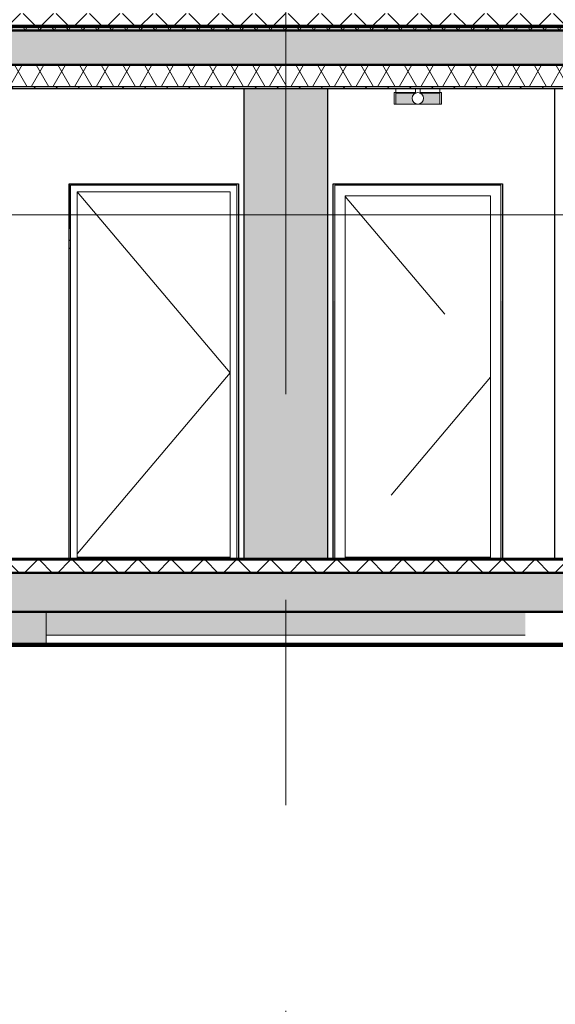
# Model space of a CAD drawing. Extents: x 50445 to 145605, y -10968 to 41989.
# Tile 268 of 338: x 100493 to 103921, y -4665 to 1637. Entities that reach past the tile are written whole.
import ezdxf

# ---------------------------------------------------------------- set-up
doc = ezdxf.new("R2010")
doc.units = 0
doc.header["$LTSCALE"] = 414.30304
doc.header["$MEASUREMENT"] = 0
doc.linetypes.add('stramien', pattern=[22.225, 12.7, -3.175, 3.175, -3.175])
doc.linetypes.add('streep-fijn', pattern=[3.9688, 2.3813, -1.5875])
doc.layers.get('0').update_dxf_attribs({"linetype": 'CONTINUOUS'})
for name, color, linetype, lineweight in [('20100623 Survey drawing basement_dwg', 8, 'CONTINUOUS', 18), ('A-CLNG-PATT', 5, 'CONTINUOUS', 25), ('A-CLNG-SUSP', 5, 'CONTINUOUS', 25), ('A-DETL', 5, 'CONTINUOUS', 18), ('A-DOOR', 1, 'CONTINUOUS', 25), ('A-FLOR-OTLN', 6, 'CONTINUOUS', 18), ('A-FLOR-PATT', 8, 'CONTINUOUS', 50), ('A-GENM', 6, 'CONTINUOUS', 18), ('C-BLDG', 6, 'CONTINUOUS', 18), ('C-TOPO', 2, 'CONTINUOUS', 18), ('DETAIL', 7, 'CONTINUOUS', 18), ('GEBOUW6', 7, 'CONTINUOUS', 18), ('GEBOUW7', 7, 'CONTINUOUS', 18), ('I-WALL', 2, 'CONTINUOUS', 25), ('L-SITE', 6, 'CONTINUOUS', 18), ('S-BEAM', 4, 'CONTINUOUS', 18), ('S-GRID', 1, 'CONTINUOUS', 18)]:
    doc.layers.add(name, color=color, linetype=linetype, lineweight=lineweight)
pattern_1 = [(45, (114825.1, 10064.78), (-106.066, 106.066), []), (135, (114825.1, 10064.78), (-106.066, -106.066), [])]
pattern_2 = [(45, (114825.09, 10064.78), (-70.71068, 70.71068), [])]

# ---------------------------------------------------------------- blocks, each defined once
blk = doc.blocks.new('20100623 Survey drawing basement_dwg_041-460966-plotview doorsnede C C  -  1 op 100')
at = {"layer": 'DETAIL', "flags": 128}
blk.add_lwpolyline([(41815.8, -2480), (41813.1, -2480), (41802.8, -2480), (41784.6, -2480), (41761.1, -2480), (41732.1, -2480), (41700, -2480), (41667.2, -2480), (41636.4, -2480), (41610.1, -2480), (41588.3, -2480), (41573.7, -2480), (41566.4, -2480), (41569.1, -2480), (41579.5, -2480), (41597.6, -2480), (41621.2, -2480), (41650.2, -2480), (41682.3, -2480), (41715, -2480), (41745.8, -2480), (41772.2, -2480), (41793.9, -2480), (41808.5, -2480)], close=True, dxfattribs=at)
blk = doc.blocks.new('20100623 Survey drawing basement_dwg_048-460968-plotview doorsnede C C  -  1 op 100')
at = {"layer": 'DETAIL', "flags": 128}
for points in [[(1757.3, -2480), (1721.8, -2480), (1988.9, -2480), (1983.6, -2480), (1962.9, -2480), (1926.6, -2480), (1879.5, -2480), (1821.5, -2480), (1757.3, -2480), (1691.8, -2480), (1630.2, -2480), (1577.4, -2480), (1534, -2480), (1504.8, -2480), (1490.2, -2480), (1495.6, -2480), (1516.2, -2480), (1552.6, -2480), (1599.6, -2480), (1657.7, -2480), (1721.8, -2480), (1787.4, -2480), (1849, -2480), (1901.7, -2480), (1945.2, -2480), (1974.4, -2480), (1988.9, -2480), (1490.2, -2480)], [(1565, -2480), (1752, -2480), (1577.4, -2480)], [(1914.1, -2480), (1901.7, -2480), (1727.1, -2480)]]:
    blk.add_lwpolyline(points, close=True, dxfattribs=at)
for points in [[(1504.8, -2480), (1744.2, -2480), (1674.7, -2480), (1691.8, -2480)], [(1754.8, -2480), (1630.2, -2480), (1614.9, -2480), (1748.4, -2480), (1534, -2480), (1525.1, -2480)], [(1724.3, -2480), (1849, -2480), (1864.3, -2480), (1730.7, -2480), (1945.2, -2480), (1954, -2480)], [(1974.4, -2480), (1735, -2480), (1804.4, -2480), (1787.4, -2480)]]:
    blk.add_lwpolyline(points, dxfattribs=at)
blk = doc.blocks.new('20100623 Survey drawing basement_dwg-249796-plotview doorsnede C C  -  1 op 100')
at = {"layer": 'GEBOUW6', "flags": 128}
for points in [[(38535.9, -2480), (37535.9, -2480), (36783.4, -2480), (36782.6, -2480), (36769, -2480), (36765.9, -2480), (30217.3, -2480), (17338.2, -2480), (4509.4, -2480), (3767.2, -2480), (3766.7, -2480)], [(4803.3, -2480), (19071.9, -2480), (19080.5, -2480), (20179.4, -2480), (31937.7, -2480), (37252, -2480), (37370.4, -2480), (37374.5, -2480), (37378.2, -2480), (37379.5, -2480)], [(11822.9, -2480), (11505.3, -2480), (7955.7, -2480), (15771, -2480), (16128.5, -2480), (16163, -2480), (16271.2, -2480), (40271.5, -2480), (40943, -2480), (40943.3, -2480), (40944.1, -2480), (41691.1, -2480), (43534.6, -2480), (44286.9, -2480), (44286, -2480), (44285.8, -2480), (45185.5, -2480), (54785.3, -2480), (54792.4, -2480), (54793.4, -2480)]]:
    blk.add_lwpolyline(points, dxfattribs=at)
at = {"layer": 'GEBOUW7'}
for p, q in [((19029.9, -2480), (19596.6, -2480)), ((19367.2, -2480), (19933.9, -2480)), ((19704.5, -2480), (20271.1, -2480)), ((20041.7, -2480), (20608.4, -2480)), ((20379, -2480), (20945.7, -2480)), ((20716.3, -2480), (21282.9, -2480)), ((21053.6, -2480), (21620.2, -2480)), ((21390.8, -2480), (21957.5, -2480)), ((21728.1, -2480), (22294.7, -2480)), ((22065.4, -2480), (22632, -2480)), ((22402.6, -2480), (22969.3, -2480)), ((22739.9, -2480), (23306.6, -2480))]:
    blk.add_line(p, q, dxfattribs=at)
for name, p in [('20100623 Survey drawing basement_dwg_041-460966-plotview doorsnede C C  -  1 op 100', (-21511.7, 0)), ('20100623 Survey drawing basement_dwg_048-460968-plotview doorsnede C C  -  1 op 100', (20506.3, 0))]:
    blk.add_blockref(name, p)
blk = doc.blocks.new('32_KA_hout_67-114-enkele_deur - H930_b60 aansluiting-2-6007472-plotview doorsnede C C  -  1 op 100')
at = {"layer": 'A-DOOR', "lineweight": 18}
for p, q in [((22393.9, -90), (21329.9, -90)), ((21329.9, -2480), (21329.9, -90)), ((22393.9, -2480), (22393.9, -90)), ((21396.9, -2480), (21396.9, -157)), ((21396.9, -157), (22326.9, -157)), ((22326.9, -157), (22326.9, -2480))]:
    blk.add_line(p, q, dxfattribs=at)
at = {"layer": 'A-GENM', "linetype": 'streep-fijn'}
for p, q in [((21396.8, -161.4), (22326.9, -1259.9)), ((22326.9, -1319.1), (21396.9, -2420.1))]:
    blk.add_line(p, q, dxfattribs=at)
blk = doc.blocks.new('90_KU_opvulling_gracht - 90_KU_opvulling_gracht-1040153-plotview doorsnede C C  -  1 op 100')
at = {"layer": 'L-SITE'}
h = blk.add_hatch(color=256, dxfattribs=at)
h.paths.add_polyline_path([(19483.3, -2970.2), (22549.6, -2970.2), (22549.6, -2820), (19483.3, -2820)], flags=0)
h.paths.add_polyline_path([(54750.1, -2970.2), (54750.1, -2820), (53736.6, -2820), (53736.6, -2970.2)], flags=0)
h.paths.add_polyline_path([(54750.1, -2570), (54750.1, -2030), (54436.6, -2030), (54436.6, -2480), (54370.8, -2480), (54370.8, -2570)], flags=0)
h.paths.add_polyline_path([(32493.7, -2480), (33223.7, -2480), (33223.7, -2470), (32493.7, -2470)], flags=0)
h.paths.add_polyline_path([(34273.7, -2480), (34273.7, -2470), (33543.7, -2470), (33543.7, -2480)], flags=0)
h.paths.add_polyline_path([(21396.9, -2480), (22326.9, -2480), (22326.9, -2470), (21396.9, -2470)], flags=0)
h.paths.add_polyline_path([(38544.4, -2480), (38550.6, -2480), (38550.6, -1749.6), (38540.5, -1749.6), (38541, -2212.6), (38544.1, -2214), (38544.1, -2223.9), (38540.5, -2225.9), (38540.5, -2480)], flags=0)
h.paths.add_polyline_path([(22403.8, -2480), (22403.8, -830.8), (22393.9, -830.8), (22393.9, -2480)], flags=0)
h.paths.add_polyline_path([(23080.6, -2480), (23090.7, -2480), (23090.7, -870), (23080.6, -870.5), (23080.6, -1442.8)], flags=0)
h.paths.add_polyline_path([(38473.5, -2480), (38473.5, -2470), (37783.6, -2470), (37783.6, -2480), (38266.1, -2480)], flags=0)
h.paths.add_polyline_path([(23157.7, -2480), (24367.7, -2480), (24367.7, -2470), (23157.7, -2470)], flags=0)
h.paths.add_polyline_path([(24434.7, -2480), (24444.6, -2480), (24444.6, -870), (24434.7, -870)], flags=0)
h.paths.add_polyline_path([(27651.1, -2480), (27661.2, -2480), (27661.2, -647.2), (27651.1, -647.3), (27651.1, -870)], flags=0)
h.paths.add_polyline_path([(27728.2, -2480), (28658.2, -2480), (28658.2, -2470), (27728.2, -2470)], flags=0)
h.paths.add_polyline_path([(28735.1, -2480), (28735.1, -631.3), (28725.2, -631.5), (28725.2, -2480)], flags=0)
h.paths.add_polyline_path([(37239.6, -2480), (37249.6, -2480), (37249.6, -2470), (36693.5, -2470), (36693.5, -2480)], flags=0)
h.paths.add_polyline_path([(32426.7, -2480), (32426.7, -1749.6), (32416.6, -1749.6), (32416.6, -2480)], flags=0)
h.paths.add_polyline_path([(21329.9, -2480), (21329.9, -830.8), (21319.8, -830.8), (21319.8, -2480)], flags=0)
h.paths.add_polyline_path([(36626.5, -2480), (36626.5, -514.7), (36616.6, -514.8), (36616.6, -2480)], flags=0)
h.paths.add_polyline_path([(36419.6, -2480), (36419.6, -517.8), (36411.6, -517.9), (36411.6, -2480)], flags=0)
h.paths.add_polyline_path([(39249.6, -2480), (39249.6, -2470), (39127.7, -2470), (39127.7, -2480)], flags=0)
h.paths.add_polyline_path([(33290.7, -2480), (33300.6, -2480), (33300.6, -563.8), (33290.7, -564), (33290.7, -1442.8)], flags=0)
h.paths.add_polyline_path([(39060.7, -2480), (39060.7, -478.7), (39050.6, -478.9), (39050.6, -2480)], flags=0)
h.paths.add_polyline_path([(38822.7, -2480), (38824.6, -2480), (38824.6, -482.2), (38801.6, -482.6), (38801.6, -2480)], flags=0)
h.paths.add_polyline_path([(33466.6, -2480), (33476.7, -2480), (33476.7, -561.2), (33466.6, -561.4), (33466.6, -1442.8)], flags=0)
h.paths.add_polyline_path([(34340.7, -2480), (34350.6, -2480), (34350.6, -548.3), (34340.7, -548.5), (34340.7, -1442.8)], flags=0)
h.paths.add_polyline_path([(34552.6, -2480), (34555.6, -2480), (34555.6, -545.3), (34552.6, -545.3), (34552.6, -2470)], flags=0)
h.paths.add_polyline_path([(54750.1, -1780), (54750.1, -1150), (54436.6, -1150), (54436.6, -1780)], flags=0)
h.paths.add_polyline_path([(32426.7, -1715.6), (32426.7, -1618.1), (32416.6, -1619.1), (32416.6, -1715.6), (32422, -1715.6)], flags=0)
h.paths.add_polyline_path([(38544.4, -1715.6), (38550.6, -1715.6), (38550.6, -1618.7), (38540.5, -1619.1), (38540.5, -1715.6)], flags=0)
h.paths.add_polyline_path([(38540.5, -1510), (38550.6, -1510), (38550.6, -1388.6), (38540.5, -1388.6), (38540.5, -1442.8)], flags=0)
h.paths.add_polyline_path([(32422, -1510), (32426.7, -1510), (32426.7, -1388.6), (32416.6, -1388.6), (32416.6, -1510)], flags=0)
h.paths.add_polyline_path([(38550.6, -1370.6), (38550.6, -486.3), (38540.5, -486.4), (38540.5, -1370.6), (38544.4, -1370.6)], flags=0)
h.paths.add_polyline_path([(32426.7, -1370.6), (32426.7, -576.8), (32416.6, -576.9), (32416.6, -1370.6), (32422, -1370.6)], flags=0)
blk.add_line((22549.6, -2970.2), (19483.3, -2970.2), dxfattribs=at)
blk = doc.blocks.new('32_KA_binnendeur_hout - 32_KA_binnendeur_hout-V67-plotview doorsnede C C  -  1 op 100')
at = {"layer": 'A-DOOR', "lineweight": 18}
blk.add_line((32511.7, 1030), (33441.7, 1030), dxfattribs=at)
blk = doc.blocks.new('42_KA leemstuc betonkolomafwerking - Type-V75-plotview doorsnede C C  -  1 op 100')
at = {"layer": 'A-GENM'}
blk.add_hatch(color=256, dxfattribs=at).paths.add_polyline_path([(20749.6, -2480), (21283.6, -2480), (21283.6, 530), (20749.6, 530), (20749.6, -1442.8)], flags=0)
blk = doc.blocks.new('32_KA_hout_67-114-enkele_deur - H930_b60 aansluiting-2-6007473-plotview doorsnede C C  -  1 op 100')
at = {"layer": 'A-DOOR', "lineweight": 18}
for p, q in [((19639.5, -90), (19639.5, -2480)), ((20703.5, -90), (19639.5, -90)), ((20703.5, -2480), (20703.5, -90)), ((19681.5, -132), (19681.5, -2480)), ((19681.5, -132), (20661.5, -132)), ((20661.5, -132), (20661.5, -2480)), ((19706.5, -2470), (19706.5, -2480)), ((20636.5, -2470), (20636.5, -2480))]:
    blk.add_line(p, q, dxfattribs=at)
at = {"layer": 'A-GENM'}
for p, q in [((19681.5, -132), (20661.5, -1289.5)), ((20661.5, -1289.5), (19684, -2446.8))]:
    blk.add_line(p, q, dxfattribs=at)
blk = doc.blocks.new('32_KA_binnendeur_hout - 32_KA_binnendeur_hout-6004066-plotview doorsnede C C  -  1 op 100')
at = {"layer": 'A-DOOR', "lineweight": 18}
blk.add_line((25173.2, 1030), (24193.2, 1030), dxfattribs=at)
blk = doc.blocks.new('65_KA_ETAP K8 nooduitje buisvormig - Type-10172412-plotview doorsnede C C  -  1 op 100')
at = {"layer": 'A-GENM'}
for p, q in [((21846.8, 530), (21846.8, 500)), ((21876.8, 500), (21876.8, 530))]:
    blk.add_line(p, q, dxfattribs=at)
for start, end in [(0, 180), (180, 0), (108.08032, 114.26509), (77.86746, 102.13254), (65.73491, 71.91968)]:
    blk.add_arc((21861.8, 466.7), 36.5, start, end, dxfattribs=at)
blk = doc.blocks.new('65_KA_ETAP K8 nooduitje buisvormig - Type-V110-plotview doorsnede C C  -  1 op 100')
at = {"layer": 'A-GENM'}
h = blk.add_hatch(color=256, dxfattribs=at)
h.paths.add_polyline_path([(22001.8, 466.7), (22001.8, 500), (21876.8, 499.7), (21880.1, 498.4), (21887.6, 492.6), (21893.4, 485), (21897.1, 476.2), (21898.3, 466.7), (21911.7, 466.7)], flags=0)
h.paths.add_polyline_path([(21773.7, 466.7), (21825.3, 466.7), (21826.6, 476.2), (21830.2, 485), (21836, 492.6), (21846.8, 500), (21721.8, 500), (21721.8, 466.7)], flags=0)
h = blk.add_hatch(color=256, dxfattribs=at)
h.paths.add_polyline_path([(21861.8, 430.2), (22001.8, 430.2), (22001.8, 466.7), (21898.3, 466.7), (21897.1, 457.3), (21893.4, 448.5), (21887.6, 440.9), (21880.1, 435.1), (21871.3, 431.5), (21866.4, 430.8)], flags=0)
h.paths.add_polyline_path([(21836, 430.2), (21856.9, 430.9), (21852.4, 431.5), (21843.6, 435.1), (21836, 440.9), (21830.2, 448.5), (21826.6, 457.3), (21825.3, 466.7), (21721.8, 466.7), (21721.8, 430.2), (21825.3, 430.2)], flags=0)
for p, q in [((21721.8, 500), (21721.8, 530)), ((22001.8, 530), (22001.8, 500)), ((21721.8, 503.2), (21709.8, 503.2)), ((21709.8, 466.7), (21709.8, 503.2)), ((21709.8, 430.2), (21709.8, 466.7)), ((21846.8, 503.2), (21721.8, 503.2)), ((21721.8, 500), (21847, 500)), ((21721.8, 500), (21721.8, 466.7)), ((21721.8, 466.7), (21721.8, 500)), ((21721.8, 466.7), (21721.8, 430.2)), ((21721.8, 430.2), (21721.8, 466.7)), ((21876, 500), (22001.8, 500)), ((22001.8, 503.2), (21876.8, 503.2)), ((22013.8, 503.2), (22001.8, 503.2)), ((22001.8, 466.7), (22001.8, 500)), ((22001.8, 500), (22001.8, 466.7)), ((22001.8, 430.2), (22001.8, 466.7)), ((22001.8, 466.7), (22001.8, 430.2)), ((22013.8, 503.2), (22013.8, 466.7)), ((22013.8, 466.7), (22013.8, 430.2)), ((21709.8, 430.2), (21721.8, 430.2)), ((21721.8, 430.2), (22001.8, 430.2)), ((22001.8, 430.2), (22013.8, 430.2))]:
    blk.add_line(p, q, dxfattribs=at)
blk = doc.blocks.new('31_KA_JAZO_HS27_deur_expeditie - Type-13374022-plotview doorsnede C C  -  1 op 100')
at = {"layer": 'A-DOOR'}
for p, q in [((20680.6, 2056.7), (19531.4, 2056.7)), ((19599.6, 2004.7), (20647.6, 2004.7)), ((20647.6, 2004.7), (20647.6, 1020)), ((19630.6, 1926.4), (19630.6, 1020)), ((19630.6, 1926.4), (20569.3, 1926.4)), ((20569.3, 1926.4), (20569.3, 1020)), ((19630.6, -80), (19630.6, -365)), ((20569.3, -80), (20569.3, -90)), ((20647.6, -80), (20647.6, -90)), ((19630.6, -365), (19639.5, -365)), ((19639.5, -443.2), (19629.4, -443.2)), ((19639.5, -495.2), (19629.4, -495.2))]:
    blk.add_line(p, q, dxfattribs=at)
blk = doc.blocks.new('3073_04 constructie_abt_export 08-11-2012_rvt-1-plotview doorsnede C C  -  1 op 100')
at = {"layer": 'A-FLOR-PATT', "lineweight": 18}
for points in [[(22125.3, 680), (54166.6, 680), (54166.6, 930), (4366.6, 930), (4366.6, 680), (21568.7, 680)], [(60308.2, -2820), (60308.2, -2570), (4216.6, -2570), (4216.6, -2820), (59972.8, -2820)]]:
    blk.add_hatch(color=7, dxfattribs=at).paths.add_polyline_path(points, flags=0)
at = {"layer": 'S-BEAM', "lineweight": 5}
blk.add_hatch(color=256, dxfattribs=at).paths.add_polyline_path([(19483.3, -3030), (19483.3, -2820), (18883.3, -2820), (18883.3, -3030)], flags=0)
at = {"layer": 'A-FLOR-OTLN', "color": 90, "lineweight": 50}
for p, q in [((54166.6, 930), (4366.6, 930)), ((4666.6, 680), (54166.6, 680)), ((60308.2, -2570), (4216.6, -2570)), ((4816.6, -2820), (60308.2, -2820))]:
    blk.add_line(p, q, dxfattribs=at)
at = {"layer": 'S-BEAM', "color": 7}
blk.add_line((19483.3, -3030), (19483.3, -2820), dxfattribs=at)

msp = doc.modelspace()

# ---------------------------------------------------------------- hatches: boundary and pattern name
at = {"layer": 'A-CLNG-PATT', "lineweight": 18}
h = msp.add_hatch(dxfattribs=at)
h.set_pattern_fill('FP_12', color=256, angle=150, style=0, pattern_type=2)
h.set_pattern_definition([(60, (114825.1, 10064.78), (-103.92305, 60), []), (120, (114825.1, 10064.78), (-103.92305, -60), [])])
h.paths.add_polyline_path([(111653.5, 1207.2), (113121.1, 1207.2), (113121.1, 1347.2), (85856.1, 1347.2), (85856.1, 1207.2), (111375.2, 1207.2)], flags=0)
h.paths.add_polyline_path([(135346.1, 1207.2), (135346.1, 1347.2), (129776.1, 1347.2), (129776.1, 1207.2), (134473.4, 1207.2)], flags=0)
h.paths.add_polyline_path([(129616.1, 1207.2), (129616.1, 1347.2), (125941.1, 1347.2), (125941.1, 1207.2), (127794.4, 1207.2)], flags=0)
h.paths.add_polyline_path([(124125.1, 1207.2), (124125.1, 1347.2), (120114.1, 1347.2), (120114.1, 1207.2), (123341.7, 1207.2)], flags=0)
h.paths.add_polyline_path([(119771.1, 1207.2), (119771.1, 1347.2), (117710.1, 1347.2), (117710.1, 1207.2), (118889.1, 1207.2)], flags=0)
h.paths.add_polyline_path([(117599.1, 1207.2), (117599.1, 1347.2), (115732.1, 1347.2), (115732.1, 1207.2), (116662.8, 1207.2)], flags=0)
h.paths.add_polyline_path([(115616.1, 1207.2), (115616.1, 1347.2), (113573.1, 1347.2), (113573.1, 1207.2), (115549.6, 1207.2)], flags=0)
h = msp.add_hatch(dxfattribs=at)
h.set_pattern_fill('FP_20', color=256, style=0, pattern_type=2)
h.set_pattern_definition(pattern_2)
h.paths.add_polyline_path([(111375.2, 1197.2), (113121.1, 1197.2), (113121.1, 1207.2), (85856.1, 1207.2), (85856.1, 1197.2), (111096.9, 1197.2)], flags=0)
h.paths.add_polyline_path([(135346.1, 1197.2), (135346.1, 1207.2), (129776.1, 1207.2), (129776.1, 1197.2), (134473.4, 1197.2)], flags=0)
h.paths.add_polyline_path([(129616.1, 1197.2), (129616.1, 1207.2), (125941.1, 1207.2), (125941.1, 1197.2), (127794.4, 1197.2)], flags=0)
h.paths.add_polyline_path([(124125.1, 1197.2), (124125.1, 1207.2), (120114.1, 1207.2), (120114.1, 1197.2), (123341.7, 1197.2)], flags=0)
h.paths.add_polyline_path([(119771.1, 1197.2), (119771.1, 1207.2), (117710.1, 1207.2), (117710.1, 1197.2), (118889.1, 1197.2)], flags=0)
h.paths.add_polyline_path([(117599.1, 1197.2), (117599.1, 1207.2), (115732.1, 1207.2), (115732.1, 1197.2), (116662.8, 1197.2)], flags=0)
h.paths.add_polyline_path([(115616.1, 1197.2), (115616.1, 1207.2), (113573.1, 1207.2), (113573.1, 1197.2), (115549.6, 1197.2)], flags=0)
at = {"layer": 'A-FLOR-PATT', "lineweight": 18}
h = msp.add_hatch(dxfattribs=at)
h.set_pattern_fill('FP_6', color=256, angle=135, style=0, pattern_type=2)
h.set_pattern_definition(pattern_1)
h.paths.add_polyline_path([(102191.6, 1587.2), (135616.1, 1587.2), (135616.1, 1687.2), (135476.1, 1687.2), (135476.1, 1677.2), (85436.1, 1677.2), (85436.1, 1687.2), (85300.3, 1687.2), (85300.3, 1587.2), (101913.3, 1587.2)], flags=0)
h = msp.add_hatch(dxfattribs=at)
h.set_pattern_fill('FP_7', color=256, angle=-210, style=0, pattern_type=2)
h.set_pattern_definition([(240, (110458.2, 1647.184), (46.18203, -80.01037), []), (300, (110365.804, 1647.18), (92.38203, -0.01037), [])])
h.paths.add_polyline_path([(135586.5, 1567.2), (135616.1, 1567.2), (135616.1, 1587.2), (85300.3, 1587.2), (85300.3, 1567.2), (135030, 1567.2)], flags=0)
h = msp.add_hatch(dxfattribs=at)
h.set_pattern_fill('FP_20', color=256, style=0, pattern_type=2)
h.set_pattern_definition(pattern_2)
h.paths.add_polyline_path([(85856.1, -1822.8), (113573.1, -1822.8), (113573.1, -1812.8), (85856.1, -1812.8)], flags=0)
h.paths.add_polyline_path([(135374.1, -1822.8), (135374.1, -1812.8), (129616.1, -1812.8), (129616.1, -1822.8), (134473.4, -1822.8)], flags=0)
h.paths.add_polyline_path([(125941.1, -1822.8), (125941.1, -1812.8), (115630.1, -1812.8), (115630.1, -1822.8), (125568.1, -1822.8)], flags=0)
h = msp.add_hatch(dxfattribs=at)
h.set_pattern_fill('FP_6', color=256, angle=135, style=0, pattern_type=2)
h.set_pattern_definition(pattern_1)
h.paths.add_polyline_path([(94399.5, -1902.8), (135374.1, -1902.8), (135374.1, -1822.8), (85856.1, -1822.8), (85856.1, -1902.8), (94260.3, -1902.8)], flags=0)
at = {"layer": 'C-BLDG'}
msp.add_hatch(color=256, dxfattribs=at).paths.add_polyline_path([(132247.1, -2364.8), (135365.3, -2364.8), (135365.3, -2362.8), (85545.3, -2362.8), (85545.3, -2364.8), (127794.4, -2364.8)], flags=0)

# ---------------------------------------------------------------- linework, layer by layer
at = {"layer": 'A-CLNG-SUSP'}
for p, q in [((113121.1, 1347.2), (85856.1, 1347.2)), ((113121.1, 1207.2), (85856.1, 1207.2)), ((85856.1, 1197.2), (113121.1, 1197.2))]:
    msp.add_line(p, q, dxfattribs=at)
at = {"layer": 'A-DETL'}
msp.add_line((142875.5, 387.2), (74362.5, 387.2), dxfattribs=at)
at = {"layer": 'A-DETL', "linetype": 'stramien'}
msp.add_line((137616.8, -1812.8), (76916.8, -1812.8), dxfattribs=at)
at = {"layer": 'A-FLOR-OTLN'}
for p, q in [((135616.1, 1587.2), (85300.3, 1587.2)), ((113573.1, -1822.8), (85856.1, -1822.8))]:
    msp.add_line(p, q, dxfattribs=at)
at = {"layer": 'A-FLOR-OTLN', "lineweight": 50}
for p, q in [((85300.3, 1567.2), (135616.1, 1567.2)), ((113463.1, -1812.8), (85856.1, -1812.8)), ((85856.1, -1902.8), (135374.1, -1902.8))]:
    msp.add_line(p, q, dxfattribs=at)
at = {"layer": 'C-BLDG', "lineweight": 25}
for p, q in [((141785.3, -2362.8), (85545.3, -2362.8)), ((85545.3, -2364.8), (141785.3, -2364.8))]:
    msp.add_line(p, q, dxfattribs=at)
at = {"layer": 'C-TOPO', "lineweight": 100}
msp.add_line((123875.7, -2365), (99758.9, -2365), dxfattribs=at)
at = {"layer": 'C-TOPO'}
msp.add_line((123875.7, -2365), (99758.9, -2365), dxfattribs=at)
at = {"layer": 'I-WALL'}
for p, q in [((101929.1, -1812.8), (101929.1, 1197.2)), ((102463.1, 1197.2), (102463.1, -1812.8)), ((103919.1, -1812.8), (103919.1, 1197.2)), ((100808.9, -1812.8), (100808.9, 587.2)), ((100808.9, 587.2), (101892.9, 587.2)), ((101892.9, 587.2), (101892.9, -1812.8)), ((102499.3, -1812.8), (102499.3, 587.2)), ((102499.3, 587.2), (103583.3, 587.2)), ((103583.3, 587.2), (103583.3, -1812.8))]:
    msp.add_line(p, q, dxfattribs=at)
at = {"layer": 'S-GRID', "linetype": 'stramien'}
msp.add_line((102196.1, -9967.8), (102196.1, 31258.5), dxfattribs=at)

# ---------------------------------------------------------------- block references
at = {"lineweight": 5}
msp.add_blockref('3073_04 constructie_abt_export 08-11-2012_rvt-1-plotview doorsnede C C  -  1 op 100', (81179.5, 667.2), dxfattribs=at)
at = {"layer": '20100623 Survey drawing basement_dwg', "color": 7}
msp.add_blockref('20100623 Survey drawing basement_dwg-249796-plotview doorsnede C C  -  1 op 100', (81179.5, 667.2), dxfattribs=at)
at = {"layer": 'A-DOOR'}
for name, p in [('31_KA_JAZO_HS27_deur_expeditie - Type-13374022-plotview doorsnede C C  -  1 op 100', (81179.5, 667.2)), ('32_KA_hout_67-114-enkele_deur - H930_b60 aansluiting-2-6007473-plotview doorsnede C C  -  1 op 100', (81179.5, 667.2)), ('32_KA_hout_67-114-enkele_deur - H930_b60 aansluiting-2-6007472-plotview doorsnede C C  -  1 op 100', (81179.5, 667.2)), ('32_KA_binnendeur_hout - 32_KA_binnendeur_hout-6004066-plotview doorsnede C C  -  1 op 100', (76667.8, -2832.8)), ('32_KA_binnendeur_hout - 32_KA_binnendeur_hout-V67-plotview doorsnede C C  -  1 op 100', (70064.8, -2832.8))]:
    msp.add_blockref(name, p, dxfattribs=at)
at = {"layer": 'A-GENM'}
for name in ['42_KA leemstuc betonkolomafwerking - Type-V75-plotview doorsnede C C  -  1 op 100', '65_KA_ETAP K8 nooduitje buisvormig - Type-V110-plotview doorsnede C C  -  1 op 100', '65_KA_ETAP K8 nooduitje buisvormig - Type-10172412-plotview doorsnede C C  -  1 op 100']:
    msp.add_blockref(name, (81179.5, 667.2), dxfattribs=at)
at = {"layer": 'L-SITE'}
msp.add_blockref('90_KU_opvulling_gracht - 90_KU_opvulling_gracht-1040153-plotview doorsnede C C  -  1 op 100', (81179.5, 667.2), dxfattribs=at)

doc.saveas('drawing.dxf')
